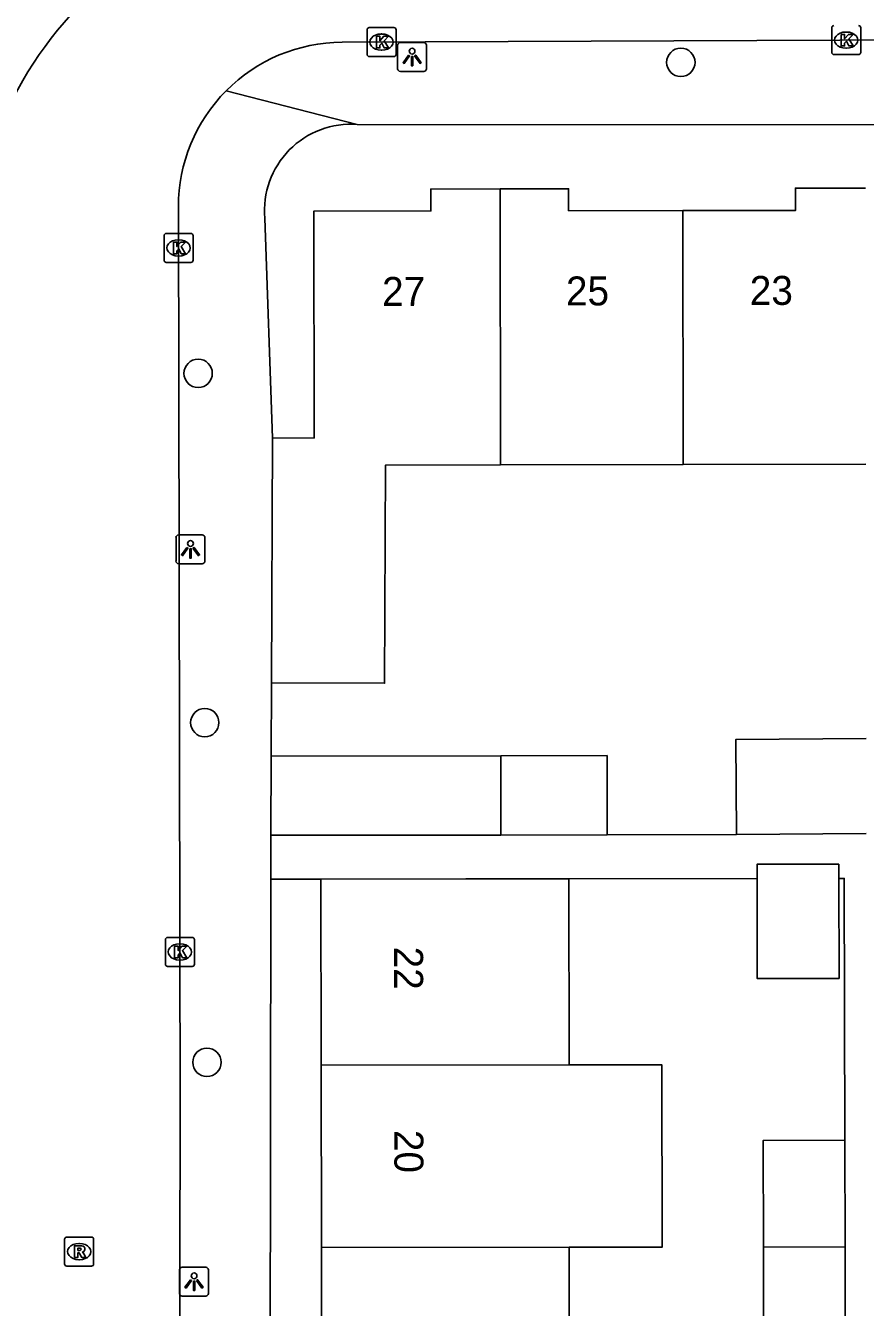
# Model space of a CAD drawing. Extents: x 160732 to 162105, y 387428 to 388479.
# Drawn here: x 161691.59 to 161720.55, y 388285.73 to 388329.97 of the extents above; entities that cross this region are included whole.
import ezdxf

# ---------------------------------------------------------------- set-up
doc = ezdxf.new("R2010")
doc.units = 0
for name, color, linetype in [('IMGEO_Boom', 7, 'Continuous'), ('IMGEO_Kolk', 7, 'Continuous'), ('IMGEO_Lichtpunt', 7, 'Continuous'), ('IMGEO_Pand', 7, 'Continuous'), ('IMGEO_Pand_nummerreeks', 7, 'Continuous'), ('IMGEO_Rijbaan_lokaal_open', 7, 'Continuous'), ('IMGEO_Rioolput', 7, 'Continuous'), ('IMGEO_Voetpad_open', 7, 'Continuous')]:
    doc.layers.add(name, color=color, linetype=linetype)

msp = doc.modelspace()

# ---------------------------------------------------------------- linework, layer by layer
at = {"layer": 'IMGEO_Boom'}
for centre in [(161714.187, 388328.7), (161697.538, 388317.965), (161697.766, 388305.91), (161697.842, 388294.185)]:
    msp.add_circle(centre, 0.489, dxfattribs=at)
at = {"layer": 'IMGEO_Kolk'}
for p, q in [((161703.363, 388328.973), (161703.363, 388329.825)), ((161703.438, 388329.899), (161704.29, 388329.899)), ((161703.851, 388329.679), (161703.876, 388329.679)), ((161704.364, 388329.825), (161704.364, 388328.973)), ((161719.391, 388329.041), (161719.391, 388329.893)), ((161719.879, 388329.747), (161719.904, 388329.747)), ((161720.392, 388329.893), (161720.392, 388329.041)), ((161704.29, 388328.899), (161703.438, 388328.899)), ((161703.874, 388329.119), (161703.849, 388329.119)), ((161720.318, 388328.967), (161719.466, 388328.967)), ((161719.902, 388329.187), (161719.877, 388329.187)), ((161696.361, 388321.868), (161696.361, 388322.72)), ((161696.436, 388322.794), (161697.288, 388322.794)), ((161696.849, 388322.574), (161696.874, 388322.574)), ((161697.362, 388322.72), (161697.362, 388321.868)), ((161697.288, 388321.794), (161696.436, 388321.794)), ((161696.872, 388322.014), (161696.847, 388322.014)), ((161696.406, 388297.568), (161696.406, 388298.42)), ((161696.481, 388298.494), (161697.333, 388298.494)), ((161696.894, 388298.274), (161696.919, 388298.274)), ((161697.407, 388298.42), (161697.407, 388297.568)), ((161697.333, 388297.494), (161696.481, 388297.494)), ((161696.917, 388297.714), (161696.892, 388297.714))]:
    msp.add_line(p, q, dxfattribs=at)
for points in [[(161703.363, 388328.973), (161703.363, 388329.825)], [(161703.438, 388329.899), (161704.29, 388329.899)], [(161704.364, 388329.825), (161704.364, 388328.973)], [(161719.391, 388329.041), (161719.391, 388329.893)], [(161719.712, 388329.667), (161719.835, 388329.667), (161719.835, 388329.516), (161719.965, 388329.667), (161720.129, 388329.667), (161719.983, 388329.516), (161720.136, 388329.267), (161719.984, 388329.267), (161719.899, 388329.431), (161719.835, 388329.364), (161719.835, 388329.267), (161719.712, 388329.267), (161719.712, 388329.667)], [(161720.392, 388329.893), (161720.392, 388329.041)], [(161703.684, 388329.599), (161703.807, 388329.599), (161703.807, 388329.448), (161703.937, 388329.599), (161704.101, 388329.599), (161703.955, 388329.448), (161704.108, 388329.199), (161703.956, 388329.199), (161703.871, 388329.363), (161703.807, 388329.296), (161703.807, 388329.199), (161703.684, 388329.199), (161703.684, 388329.599)], [(161704.29, 388328.899), (161703.438, 388328.899)], [(161720.318, 388328.967), (161719.466, 388328.967)], [(161696.361, 388321.868), (161696.361, 388322.72)], [(161696.436, 388322.794), (161697.288, 388322.794)], [(161697.362, 388322.72), (161697.362, 388321.868)], [(161696.682, 388322.494), (161696.805, 388322.494), (161696.805, 388322.343), (161696.935, 388322.494), (161697.099, 388322.494), (161696.953, 388322.343), (161697.106, 388322.094), (161696.954, 388322.094), (161696.869, 388322.258), (161696.805, 388322.191), (161696.805, 388322.094), (161696.682, 388322.094), (161696.682, 388322.494)], [(161697.288, 388321.794), (161696.436, 388321.794)], [(161696.406, 388297.568), (161696.406, 388298.42)], [(161696.481, 388298.494), (161697.333, 388298.494)], [(161697.407, 388298.42), (161697.407, 388297.568)], [(161696.727, 388298.194), (161696.85, 388298.194), (161696.85, 388298.043), (161696.98, 388298.194), (161697.144, 388298.194), (161696.998, 388298.043), (161697.151, 388297.794), (161696.999, 388297.794), (161696.914, 388297.958), (161696.85, 388297.891), (161696.85, 388297.794), (161696.727, 388297.794), (161696.727, 388298.194)], [(161697.333, 388297.494), (161696.481, 388297.494)]]:
    msp.add_lwpolyline(points, dxfattribs=at)
for centre, start, end in [((161703.44, 388329.823), 91.552, 178.448), ((161703.44, 388329.823), 91.552, 178.448), ((161704.288, 388329.823), 1.552, 88.448), ((161704.288, 388329.823), 1.552, 88.448), ((161719.468, 388329.891), 91.552, 178.448), ((161719.468, 388329.891), 91.552, 178.448), ((161720.316, 388329.891), 1.552, 88.448), ((161720.316, 388329.891), 1.552, 88.448), ((161703.44, 388328.975), 181.552, 268.448), ((161703.44, 388328.975), 181.552, 268.448), ((161704.288, 388328.975), 271.552, 358.448), ((161704.288, 388328.975), 271.552, 358.448), ((161719.468, 388329.043), 181.552, 268.448), ((161719.468, 388329.043), 181.552, 268.448), ((161720.316, 388329.043), 271.552, 358.448), ((161720.316, 388329.043), 271.552, 358.448), ((161696.438, 388322.718), 91.552, 178.448), ((161696.438, 388322.718), 91.552, 178.448), ((161697.286, 388322.718), 1.552, 88.448), ((161697.286, 388322.718), 1.552, 88.448), ((161696.438, 388321.87), 181.552, 268.448), ((161696.438, 388321.87), 181.552, 268.448), ((161697.286, 388321.87), 271.552, 358.448), ((161697.286, 388321.87), 271.552, 358.448), ((161696.483, 388298.418), 91.552, 178.448), ((161696.483, 388298.418), 91.552, 178.448), ((161697.331, 388298.418), 1.552, 88.448), ((161697.331, 388298.418), 1.552, 88.448), ((161696.483, 388297.57), 181.552, 268.448), ((161696.483, 388297.57), 181.552, 268.448), ((161697.331, 388297.57), 271.552, 358.448), ((161697.331, 388297.57), 271.552, 358.448)]:
    msp.add_arc(centre, 0.0765, start, end, dxfattribs=at)
for centre, major_axis, ratio, start_param, end_param in [((161703.85, 388329.399), (-0.387, 0.002), 0.722429, 4.712389, 7.853982), ((161703.875, 388329.399), (-0.39, 0.002), 0.717154, 1.570796, 4.712389), ((161719.878, 388329.467), (-0.387, 0.002), 0.722429, 4.712389, 7.853982), ((161719.903, 388329.467), (-0.39, 0.002), 0.717154, 1.570796, 4.712389), ((161696.848, 388322.294), (-0.387, 0.002), 0.722429, 4.712389, 7.853982), ((161696.873, 388322.294), (-0.39, 0.002), 0.717154, 1.570796, 4.712389), ((161696.893, 388297.994), (-0.387, 0.002), 0.722429, 4.712389, 7.853982), ((161696.918, 388297.994), (-0.39, 0.002), 0.717154, 1.570796, 4.712389)]:
    msp.add_ellipse(centre, major_axis=major_axis, ratio=ratio, start_param=start_param, end_param=end_param, dxfattribs=at)
at = {"layer": 'IMGEO_Lichtpunt'}
for p, q in [((161704.419, 388329.288), (161704.419, 388328.481)), ((161704.419, 388329.288), (161704.419, 388328.481)), ((161705.321, 388329.383), (161704.513, 388329.383)), ((161705.321, 388329.383), (161704.513, 388329.383)), ((161705.415, 388328.481), (161705.415, 388329.288)), ((161705.415, 388328.481), (161705.415, 388329.288)), ((161704.513, 388328.387), (161705.321, 388328.387)), ((161704.513, 388328.387), (161705.321, 388328.387)), ((161697.676, 388312.391), (161696.868, 388312.391)), ((161697.676, 388312.391), (161696.868, 388312.391)), ((161696.774, 388312.296), (161696.774, 388311.489)), ((161696.774, 388312.296), (161696.774, 388311.489)), ((161697.77, 388311.489), (161697.77, 388312.296)), ((161697.77, 388311.489), (161697.77, 388312.296)), ((161696.868, 388311.395), (161697.676, 388311.395)), ((161696.868, 388311.395), (161697.676, 388311.395)), ((161696.897, 388287.018), (161696.897, 388286.211)), ((161696.897, 388287.018), (161696.897, 388286.211)), ((161697.799, 388287.113), (161696.991, 388287.113)), ((161697.799, 388287.113), (161696.991, 388287.113)), ((161697.893, 388286.211), (161697.893, 388287.018)), ((161697.893, 388286.211), (161697.893, 388287.018)), ((161696.991, 388286.117), (161697.799, 388286.117)), ((161696.991, 388286.117), (161697.799, 388286.117))]:
    msp.add_line(p, q, dxfattribs=at)
for points in [[(161704.793, 388328.952), (161704.832, 388328.924), (161704.644, 388328.662), (161704.606, 388328.689), (161704.793, 388328.952)], [(161704.895, 388328.904), (161704.942, 388328.904), (161704.942, 388328.582), (161704.895, 388328.582), (161704.895, 388328.904)], [(161705.005, 388328.924), (161705.043, 388328.951), (161705.23, 388328.689), (161705.191, 388328.661), (161705.005, 388328.924)], [(161697.148, 388311.96), (161697.187, 388311.932), (161696.999, 388311.67), (161696.961, 388311.697), (161697.148, 388311.96)], [(161697.36, 388311.932), (161697.398, 388311.959), (161697.585, 388311.697), (161697.546, 388311.669), (161697.36, 388311.932)], [(161697.25, 388311.912), (161697.297, 388311.912), (161697.297, 388311.59), (161697.25, 388311.59), (161697.25, 388311.912)], [(161697.271, 388286.682), (161697.31, 388286.654), (161697.122, 388286.392), (161697.084, 388286.419), (161697.271, 388286.682)], [(161697.373, 388286.634), (161697.42, 388286.634), (161697.42, 388286.312), (161697.373, 388286.312), (161697.373, 388286.634)], [(161697.483, 388286.654), (161697.521, 388286.681), (161697.708, 388286.419), (161697.669, 388286.391), (161697.483, 388286.654)]]:
    msp.add_lwpolyline(points, dxfattribs=at)
for centre in [(161704.918, 388329.086), (161697.273, 388312.094), (161697.396, 388286.816)]:
    msp.add_circle(centre, 0.0994, dxfattribs=at)
for centre, start, end in [((161704.513, 388329.288), 90, 180), ((161704.513, 388329.288), 90, 180), ((161705.321, 388329.288), 0, 90), ((161705.321, 388329.288), 0, 90), ((161704.513, 388328.481), 180, 270), ((161704.513, 388328.481), 180, 270), ((161705.321, 388328.481), 270, 0), ((161705.321, 388328.481), 270, 360), ((161696.868, 388312.296), 90, 180), ((161696.868, 388312.296), 90, 180), ((161697.676, 388312.296), 0, 90), ((161697.676, 388312.296), 0, 90), ((161696.868, 388311.489), 180, 270), ((161696.868, 388311.489), 180, 270), ((161697.676, 388311.489), 270, 0), ((161697.676, 388311.489), 270, 360), ((161696.991, 388287.018), 90, 180), ((161696.991, 388287.018), 90, 180), ((161697.799, 388287.018), 0, 90), ((161697.799, 388287.018), 0, 90), ((161696.991, 388286.211), 180, 270), ((161696.991, 388286.211), 180, 270), ((161697.799, 388286.211), 270, 0), ((161697.799, 388286.211), 270, 360)]:
    msp.add_arc(centre, 0.0946, start, end, dxfattribs=at)
at = {"layer": 'IMGEO_Pand'}
for points in [[(161700.105, 388315.733), (161701.544, 388315.735), (161701.529, 388323.564), (161705.564, 388323.572), (161705.562, 388324.327), (161707.952, 388324.331)], [(161707.952, 388324.331), (161710.315, 388324.335), (161710.316, 388323.577), (161714.255, 388323.584)], [(161707.965, 388314.807), (161707.952, 388324.331)], [(161714.255, 388323.584), (161718.143, 388323.591), (161718.141, 388324.358), (161720.556, 388324.362)], [(161714.255, 388323.584), (161714.266, 388314.818)], [(161700.07, 388307.284), (161700.105, 388315.733)], [(161707.965, 388314.807), (161704.001, 388314.8), (161703.97, 388307.268), (161700.07, 388307.284)], [(161714.266, 388314.818), (161707.965, 388314.807)], [(161720.568, 388314.829), (161714.266, 388314.818)], [(161716.105, 388302.054), (161716.086, 388305.333), (161720.58, 388305.359)], [(161700.048, 388302.021), (161700.059, 388304.756)], [(161700.059, 388304.756), (161707.979, 388304.768)], [(161707.979, 388304.768), (161711.643, 388304.773), (161711.647, 388302.036)], [(161707.979, 388304.768), (161707.982, 388302.031)], [(161707.982, 388302.031), (161700.048, 388302.021)], [(161711.647, 388302.036), (161707.982, 388302.031)], [(161720.584, 388302.08), (161716.105, 388302.054)], [(161716.816, 388300.528), (161716.815, 388301.021), (161719.634, 388301.024), (161719.635, 388300.531)], [(161701.773, 388300.507), (161706.773, 388300.514), (161710.321, 388300.519)], [(161701.782, 388294.088), (161701.773, 388300.507)], [(161710.321, 388300.519), (161710.33, 388294.099)], [(161716.816, 388300.528), (161716.825, 388297.077), (161719.644, 388297.081), (161719.635, 388300.531)], [(161710.33, 388294.099), (161701.782, 388294.088)], [(161701.782, 388294.088), (161701.79, 388287.789)], [(161710.338, 388287.8), (161713.54, 388287.804), (161713.531, 388294.103), (161710.33, 388294.099)], [(161717.034, 388287.809), (161717.03, 388291.49), (161719.849, 388291.493)], [(161719.849, 388291.493), (161719.853, 388287.812)], [(161701.79, 388287.789), (161710.338, 388287.8)], [(161701.799, 388281.49), (161701.79, 388287.789)], [(161710.338, 388287.8), (161710.347, 388281.501)], [(161719.853, 388287.812), (161717.034, 388287.809)], [(161717.034, 388287.809), (161717.039, 388284.003), (161719.669, 388284.007)], [(161719.853, 388287.812), (161719.858, 388284.007), (161719.669, 388284.007)]]:
    msp.add_lwpolyline(points, dxfattribs=at)
at = {"layer": 'IMGEO_Rijbaan_lokaal_open'}
for points in [[(161702.5, 388329.394), (161739.7, 388329.552)], [(161696.794, 388231.778), (161696.831, 388250), (161696.916, 388292.431), (161696.858, 388323.717)]]:
    msp.add_lwpolyline(points, dxfattribs=at)
for centre, radius, start, end in [((161702.749, 388321.571), 13.004, 106.5993, 156.2846), ((161702.522, 388323.733), 5.661, 90.2217, 135.1992), ((161702.527, 388323.727), 5.669, 135.1904, 180.1012)]:
    msp.add_arc(centre, radius, start, end, dxfattribs=at)
at = {"layer": 'IMGEO_Rioolput'}
for p, q in [((161692.932, 388287.227), (161692.932, 388288.079)), ((161693.007, 388288.153), (161693.859, 388288.153)), ((161693.933, 388288.079), (161693.933, 388287.227)), ((161693.42, 388287.933), (161693.445, 388287.933)), ((161693.443, 388287.373), (161693.418, 388287.373)), ((161693.859, 388287.153), (161693.007, 388287.153))]:
    msp.add_line(p, q, dxfattribs=at)
for points in [[(161692.932, 388287.227), (161692.932, 388288.079)], [(161693.007, 388288.153), (161693.859, 388288.153)], [(161693.933, 388288.079), (161693.933, 388287.227)], [(161693.521, 388287.851), (161693.269, 388287.853), (161693.269, 388287.453)], [(161693.269, 388287.453), (161693.393, 388287.453), (161693.393, 388287.615), (161693.404, 388287.615)], [(161693.447, 388287.772), (161693.393, 388287.772), (161693.393, 388287.691)], [(161693.393, 388287.691), (161693.445, 388287.691)], [(161693.451, 388287.586), (161693.522, 388287.453), (161693.662, 388287.453), (161693.597, 388287.579)], [(161693.859, 388287.153), (161693.007, 388287.153)]]:
    msp.add_lwpolyline(points, dxfattribs=at)
for centre, radius, start, end in [((161693.009, 388288.077), 0.0765, 91.552, 178.448), ((161693.009, 388288.077), 0.0765, 91.552, 178.448), ((161693.857, 388288.077), 0.0765, 1.552, 88.448), ((161693.857, 388288.077), 0.0765, 1.552, 88.448), ((161693.403, 388287.562), 0.0533, 26.0293, 88.6989), ((161693.429, 388287.88), 0.19, 274.7715, 282.9687), ((161693.453, 388287.676), 0.0964, 77.0061, 93.1865), ((161693.467, 388287.733), 0.0378, 276.6634, 79.6772), ((161693.52, 388287.741), 0.109, 350.3612, 89.416), ((161693.518, 388287.741), 0.112, 277.5842, 350.9817), ((161693.502, 388287.526), 0.108, 29.5134, 73.7905), ((161693.009, 388287.229), 0.0765, 181.552, 268.448), ((161693.009, 388287.229), 0.0765, 181.552, 268.448), ((161693.857, 388287.229), 0.0765, 271.552, 358.448), ((161693.857, 388287.229), 0.0765, 271.552, 358.448)]:
    msp.add_arc(centre, radius, start, end, dxfattribs=at)
for centre, major_axis, ratio, start_param, end_param in [((161693.419, 388287.653), (-0.387, 0.002), 0.722429, 4.712389, 7.853982), ((161693.444, 388287.653), (-0.39, 0.002), 0.717154, 1.570796, 4.712389)]:
    msp.add_ellipse(centre, major_axis=major_axis, ratio=ratio, start_param=start_param, end_param=end_param, dxfattribs=at)
at = {"layer": 'IMGEO_Voetpad_open'}
for points in [[(161698.505, 388327.722), (161703.027, 388326.557)], [(161703.027, 388326.557), (161738.317, 388326.546)], [(161700.105, 388315.733), (161699.838, 388323.318)], [(161700.059, 388304.756), (161700.07, 388307.284)], [(161700.046, 388300.509), (161700.048, 388302.021)], [(161716.105, 388302.054), (161711.647, 388302.036)], [(161699.955, 388231.82), (161700.046, 388300.509)], [(161700.046, 388300.509), (161701.773, 388300.507)], [(161710.321, 388300.519), (161716.816, 388300.528)], [(161719.635, 388300.531), (161719.826, 388300.532), (161719.849, 388291.493)]]:
    msp.add_lwpolyline(points, dxfattribs=at)
msp.add_arc((161702.807, 388323.585), 2.981, 85.7599, 185.1314, dxfattribs=at)

# ---------------------------------------------------------------- texts
at = {"layer": 'IMGEO_Pand_nummerreeks'}
for s, rotation, p in [('27', 0.1581, (161703.883, 388320.291)), ('25', 0.1581, (161710.225, 388320.308)), ('23', 0.1581, (161716.566, 388320.326)), ('22', 270.0775, (161704.296, 388298.178)), ('20', 270.08, (161704.305, 388291.852))]:
    msp.add_text(s, height=1, rotation=rotation, dxfattribs=at).set_placement(p)

doc.saveas('drawing.dxf')
